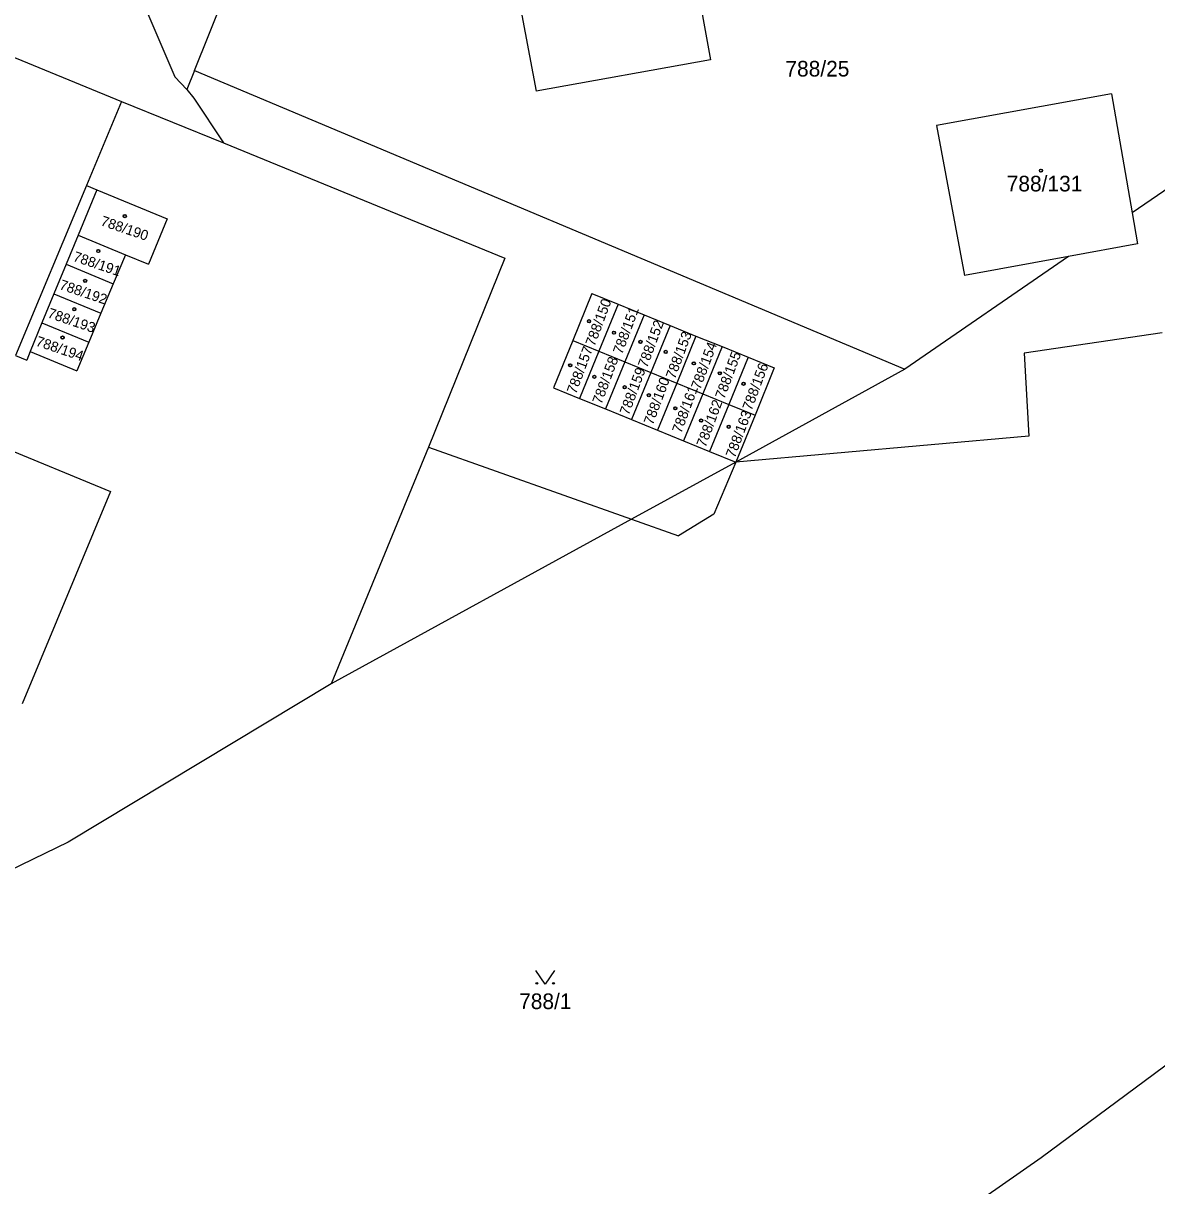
# Model space of a CAD drawing. Extents: x -593183 to -588034, y -1130415 to -1124994.
# Drawn here: x -591877.1 to -591754, y -1128556.3 to -1128430.1 of the extents above; entities that cross this region are included whole.
import ezdxf

# ---------------------------------------------------------------- set-up
doc = ezdxf.new("R2010")
doc.units = 0
for name, color, linetype in [('Vrstva 1', 7, 'Continuous'), ('Vrstva 18', 7, 'Continuous'), ('Vrstva 19', 7, 'Continuous'), ('Vrstva 25', 7, 'Continuous'), ('Vrstva 4', 7, 'Continuous')]:
    doc.layers.add(name, color=color, linetype=linetype)

msp = doc.modelspace()

# ---------------------------------------------------------------- linework, layer by layer
at = {"layer": 'Vrstva 1'}
for p, q in [((-591805.43, -1128417.78), (-591802.43, -1128434.06)), ((-591824.42, -1128421.28), (-591821.37, -1128437.49)), ((-591866.07, -1128423.27), (-591860.62, -1128435.92)), ((-591858.48, -1128435.23), (-591854.27, -1128424.68)), ((-591897.14, -1128425.98), (-591866.43, -1128438.61)), ((-591802.43, -1128434.06), (-591821.37, -1128437.49)), ((-591860.62, -1128435.92), (-591859.31, -1128437.31)), ((-591858.48, -1128435.23), (-591859.31, -1128437.31)), ((-591858.48, -1128435.23), (-591781.32, -1128467.65)), ((-591734.52, -1128435.48), (-591756.65, -1128450.69)), ((-591859.31, -1128437.31), (-591858.55, -1128438.23)), ((-591866.43, -1128438.61), (-591870.23, -1128447.74)), ((-591866.43, -1128438.61), (-591855.35, -1128443.1)), ((-591858.55, -1128438.23), (-591855.35, -1128443.1)), ((-591758.9, -1128437.76), (-591777.89, -1128441.2)), ((-591758.9, -1128437.76), (-591756.65, -1128450.69)), ((-591777.89, -1128441.2), (-591774.87, -1128457.51)), ((-591855.35, -1128443.1), (-591824.77, -1128455.63)), ((-591869.11, -1128448.2), (-591871.14, -1128453.12)), ((-591870.23, -1128447.74), (-591869.11, -1128448.2)), ((-591869.11, -1128448.2), (-591861.45, -1128451.36)), ((-591756.65, -1128450.69), (-591756.07, -1128454.06)), ((-591861.45, -1128451.36), (-591863.5, -1128456.28)), ((-591871.14, -1128453.12), (-591872.44, -1128456.28)), ((-591871.14, -1128453.12), (-591866, -1128455.24)), ((-591756.07, -1128454.06), (-591763.55, -1128455.43)), ((-591872.44, -1128456.28), (-591873.76, -1128459.49)), ((-591872.44, -1128456.28), (-591867.32, -1128458.4)), ((-591866, -1128455.24), (-591867.32, -1128458.4)), ((-591866, -1128455.24), (-591863.5, -1128456.28)), ((-591824.77, -1128455.63), (-591833.08, -1128476.14)), ((-591763.55, -1128455.43), (-591781.32, -1128467.65)), ((-591763.55, -1128455.43), (-591774.87, -1128457.51)), ((-591867.32, -1128458.4), (-591868.65, -1128461.6)), ((-591873.76, -1128459.49), (-591875.06, -1128462.65)), ((-591873.76, -1128459.49), (-591868.65, -1128461.6)), ((-591815.32, -1128459.45), (-591817.41, -1128464.56)), ((-591815.32, -1128459.45), (-591812.49, -1128460.61)), ((-591812.49, -1128460.61), (-591814.58, -1128465.72)), ((-591812.49, -1128460.61), (-591809.66, -1128461.76)), ((-591868.65, -1128461.6), (-591869.96, -1128464.75)), ((-591809.66, -1128461.76), (-591811.75, -1128466.87)), ((-591809.66, -1128461.76), (-591806.84, -1128462.91)), ((-591875.06, -1128462.65), (-591876.34, -1128465.76)), ((-591875.06, -1128462.65), (-591869.96, -1128464.75)), ((-591806.84, -1128462.91), (-591808.93, -1128468.02)), ((-591806.84, -1128462.91), (-591804.02, -1128464.07)), ((-591753.4, -1128463.71), (-591768.38, -1128465.92)), ((-591869.96, -1128464.75), (-591871.26, -1128467.86)), ((-591817.41, -1128464.56), (-591819.5, -1128469.68)), ((-591817.41, -1128464.56), (-591814.58, -1128465.72)), ((-591804.02, -1128464.07), (-591806.11, -1128469.18)), ((-591804.02, -1128464.07), (-591801.19, -1128465.22)), ((-591877.92, -1128466.19), (-591876.72, -1128466.69)), ((-591876.34, -1128465.76), (-591876.72, -1128466.69)), ((-591876.34, -1128465.76), (-591871.26, -1128467.86)), ((-591814.58, -1128465.72), (-591816.67, -1128470.84)), ((-591814.58, -1128465.72), (-591811.75, -1128466.87)), ((-591801.19, -1128465.22), (-591803.28, -1128470.33)), ((-591801.19, -1128465.22), (-591798.37, -1128466.38)), ((-591798.37, -1128466.38), (-591800.46, -1128471.49)), ((-591798.37, -1128466.38), (-591795.52, -1128467.54)), ((-591768.38, -1128465.92), (-591767.86, -1128474.93)), ((-591811.75, -1128466.87), (-591813.84, -1128471.99)), ((-591811.75, -1128466.87), (-591808.93, -1128468.02)), ((-591795.52, -1128467.54), (-591797.61, -1128472.65)), ((-591808.93, -1128468.02), (-591811.02, -1128473.14)), ((-591808.93, -1128468.02), (-591806.11, -1128469.18)), ((-591819.5, -1128469.68), (-591816.67, -1128470.84)), ((-591806.11, -1128469.18), (-591808.2, -1128474.3)), ((-591806.11, -1128469.18), (-591803.28, -1128470.33)), ((-591890.64, -1128471.44), (-591867.62, -1128480.97)), ((-591816.67, -1128470.84), (-591813.84, -1128471.99)), ((-591803.28, -1128470.33), (-591805.37, -1128475.45)), ((-591803.28, -1128470.33), (-591800.46, -1128471.49)), ((-591813.84, -1128471.99), (-591811.02, -1128473.14)), ((-591800.46, -1128471.49), (-591802.55, -1128476.61)), ((-591800.46, -1128471.49), (-591797.61, -1128472.65)), ((-591797.61, -1128472.65), (-591799.7, -1128477.77)), ((-591811.02, -1128473.14), (-591808.2, -1128474.3)), ((-591808.2, -1128474.3), (-591805.37, -1128475.45)), ((-591767.86, -1128474.93), (-591799.7, -1128477.77)), ((-591833.08, -1128476.14), (-591843.66, -1128501.83)), ((-591833.08, -1128476.14), (-591811.02, -1128483.97)), ((-591805.37, -1128475.45), (-591802.55, -1128476.61)), ((-591802.55, -1128476.61), (-591799.7, -1128477.77)), ((-591799.7, -1128477.77), (-591802.08, -1128483.42)), ((-591867.62, -1128480.97), (-591877.2, -1128504.01)), ((-591811.02, -1128483.97), (-591805.92, -1128485.78)), ((-591802.08, -1128483.42), (-591805.92, -1128485.78)), ((-591843.66, -1128501.83), (-591872.22, -1128519.02)), ((-591872.22, -1128519.02), (-591885.72, -1128525.56)), ((-591739.53, -1128533.3), (-591766.52, -1128553.31)), ((-591766.52, -1128553.31), (-591804.3, -1128579.55))]:
    msp.add_line(p, q, dxfattribs=at)
at = {"layer": 'Vrstva 25'}
msp.add_lwpolyline([(-591819.4, -1128532.96), (-591820.4, -1128534.46), (-591821.4, -1128532.96)], dxfattribs=at)
for centre, radius in [((-591766.55, -1128446.11), 0.175), ((-591766.55, -1128446.11), 0.15), ((-591866.07, -1128451.05), 0.175), ((-591866.07, -1128451.05), 0.15), ((-591868.94, -1128454.84), 0.175), ((-591868.94, -1128454.84), 0.15), ((-591870.37, -1128458.08), 0.175), ((-591870.37, -1128458.08), 0.15), ((-591871.55, -1128461.16), 0.175), ((-591871.55, -1128461.16), 0.15), ((-591815.64, -1128462.46), 0.175), ((-591815.64, -1128462.46), 0.15), ((-591812.93, -1128463.71), 0.175), ((-591812.93, -1128463.71), 0.15), ((-591872.82, -1128464.24), 0.175), ((-591872.82, -1128464.24), 0.15), ((-591810.06, -1128464.71), 0.175), ((-591810.06, -1128464.71), 0.15), ((-591807.31, -1128465.79), 0.175), ((-591807.31, -1128465.79), 0.15), ((-591817.68, -1128467.25), 0.175), ((-591817.68, -1128467.25), 0.15), ((-591804.26, -1128467.04), 0.175), ((-591804.26, -1128467.04), 0.15), ((-591815.06, -1128468.5), 0.175), ((-591815.06, -1128468.5), 0.15), ((-591801.43, -1128468.12), 0.175), ((-591801.43, -1128468.12), 0.15), ((-591811.77, -1128469.63), 0.175), ((-591811.77, -1128469.63), 0.15), ((-591798.85, -1128469.25), 0.175), ((-591798.85, -1128469.25), 0.15), ((-591809.14, -1128470.5), 0.175), ((-591809.14, -1128470.5), 0.15), ((-591806.27, -1128471.92), 0.175), ((-591806.27, -1128471.92), 0.15), ((-591803.47, -1128473.25), 0.175), ((-591803.47, -1128473.25), 0.15), ((-591800.47, -1128473.92), 0.175), ((-591800.47, -1128473.92), 0.15), ((-591821.3, -1128534.36), 0.1), ((-591819.5, -1128534.36), 0.1)]:
    msp.add_circle(centre, radius, dxfattribs=at)
at = {"layer": 'Vrstva 4'}
for p, q in [((-591870.23, -1128447.74), (-591877.92, -1128466.19)), ((-591781.32, -1128467.65), (-591799.7, -1128477.77)), ((-591799.7, -1128477.77), (-591811.02, -1128483.97)), ((-591811.02, -1128483.97), (-591843.66, -1128501.83))]:
    msp.add_line(p, q, dxfattribs=at)

# ---------------------------------------------------------------- texts
at = {"layer": 'Vrstva 18'}
for s, p in [('788/25', (-591794.31, -1128435.89)), ('788/1', (-591823.23, -1128537.16))]:
    msp.add_text(s, height=1.7, dxfattribs=at).set_placement(p)
at = {"layer": 'Vrstva 19'}
msp.add_text('788/131', height=1.7, dxfattribs=at).set_placement((-591770.27, -1128448.37))
for s, rotation, p in [('788/190', 341.2667, (-591868.77, -1128452.03)), ('788/191', 341.2667, (-591871.76, -1128455.89)), ('788/192', 341.2667, (-591873.25, -1128458.95)), ('788/150', 69.5672, (-591815.04, -1128465.26)), ('788/193', 341.2667, (-591874.53, -1128462.03)), ('788/151', 69.5672, (-591812.05, -1128466.13)), ('788/152', 69.5672, (-591809.34, -1128467.59)), ('788/153', 69.5672, (-591806.31, -1128468.81)), ('788/194', 341.2667, (-591875.81, -1128465.09)), ('788/157', 69.5672, (-591817.06, -1128470.43)), ('788/154', 69.5672, (-591803.57, -1128469.96)), ('788/158', 69.5672, (-591814.29, -1128471.55)), ('788/155', 69.5672, (-591800.95, -1128470.99)), ('788/159', 69.5672, (-591811.33, -1128472.74)), ('788/156', 69.5672, (-591797.99, -1128472.24)), ('788/160', 69.5672, (-591808.71, -1128473.8)), ('788/161', 69.5672, (-591805.63, -1128474.7)), ('788/162', 69.5672, (-591802.98, -1128476.23)), ('788/163', 69.5672, (-591799.8, -1128477.38))]:
    msp.add_text(s, height=1.1, rotation=rotation, dxfattribs=at).set_placement(p)

doc.saveas('drawing.dxf')
